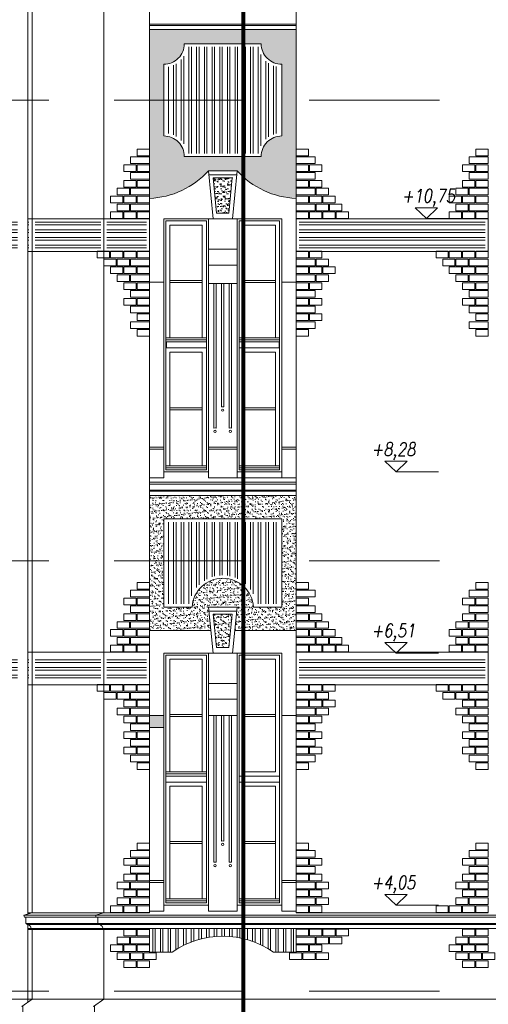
# Model space of a CAD drawing. Header units: millimetres. Extents: x 402 to 79005, y -7782 to 89952.
# Tile 345 of 423: x 41428 to 41885, y 29933 to 30895. Entities that reach past the tile are written whole.
import ezdxf

# ---------------------------------------------------------------- set-up
doc = ezdxf.new("R2010")
doc.units = ezdxf.units.MM
doc.header["$LTSCALE"] = 10
doc.linetypes.add('ACAD_ISO10W100', pattern=[18.5, 12, -3, 0.5, -3])
doc.linetypes.add('DASHED', pattern=[19.05, 12.7, -6.35])
doc.layers.get('0').update_dxf_attribs({"lineweight": 0})
for name, color, linetype, lineweight in [('0_A_GRANICA OPRACOWANIA', 1, 'Continuous', 0), ('kreski', 8, 'Continuous', 5), ('okna', 7, 'Continuous', 5), ('ubytki', 8, 'Continuous', 5), ('wzmiary', 1, 'ACAD_ISO10W100', 50)]:
    doc.layers.add(name, color=color, linetype=linetype, lineweight=lineweight)
doc.styles.add('ROMANS1', font='simplex.shx', dxfattribs={"width": 0.8, "oblique": 10})
pattern_1 = [(37.5, (67028.83, 22449.609), (-0.16000313, 4.8941324), [0, -3.8608, 0, -4.318, 0, -4.1275]), (7.5, (67028.83, 22449.609), (4.4952328, 7.168251), [0, -2.0828, 0, -3.4798, 0, -1.3335]), (327.5, (67025.7057, 22449.609), (7.9099237, 0.01437185), [0, -1.27, 0, -4.572, 0, -5.969]), (317.5, (67025.706, 22449.609), (7.6355645, 2.2292932), [0, -0.635, 0, -2.9972, 0, -3.429])]
pattern_2 = [(90, (40617.8744, 31769.518), (-7.5, 1e-15), []), (90, (40620.3744, 31772.018), (-7.5, 1e-15), [])]
pattern_3 = [(0, (40617.8744, 31769.518), (2e-15, 7.5), []), (0, (40620.3744, 31767.018), (2e-15, 7.5), [])]

# ---------------------------------------------------------------- blocks, each defined once
blk = doc.blocks.new('podstawka2')
h = blk.add_hatch()
h.set_pattern_fill('ANSI32,_O', color=8, scale=20, angle=45)
h.set_pattern_definition([(90, (0, 0), (-7.5, 1e-15), []), (90, (2.5, 2.5), (-7.5, 1e-15), [])])
h.paths.add_polyline_path([(143, -15.5), (0, -15.5), (0, -38.5), (22, -38.5, -0.313912), (121, -38.5), (143, -38.5)])
blk.add_lwpolyline([(0, -15.5), (0, -38.5), (22, -38.5, -0.313912), (121, -38.5), (143, -38.5), (143, -15.5)], format="xyb")
blk = doc.blocks.new('zw$5EF')
at = {"linetype": 'DASHED'}
for points in [[(712.23, 1119), (-1766.19, 1119)], [(712.23, 669), (-1766.19, 669)], [(712.23, 249), (-1766.19, 249)]]:
    blk.add_lwpolyline(points, dxfattribs=at)

msp = doc.modelspace()

# ---------------------------------------------------------------- hatches: boundary and pattern name
h = msp.add_hatch()
h.set_pattern_fill('AR-SAND,_O', color=8, scale=0.1)
h.set_pattern_definition(pattern_1)
h.paths.add_polyline_path([(41554.35, 30720.21, 0.201183), (41611.84, 30747.21), (41639.86, 30747.21, 0.201183), (41697.35, 30720.21), (41697.35, 30885.21), (41554.35, 30885.21), (41554.35, 30720.21)])
h.paths.add_polyline_path([(41568.35, 30851.21), (41568.35, 30781.21, -0.414214), (41588.35, 30761.21), (41663.35, 30761.21, -0.414214), (41683.35, 30781.21), (41683.35, 30851.21, -0.414214), (41663.35, 30871.21), (41588.35, 30871.21, -0.414214)], flags=16)
h = msp.add_hatch()
h.set_pattern_fill('ANSI32', color=8, scale=20, angle=45, style=0)
h.set_pattern_definition(pattern_2)
h.paths.add_polyline_path([(41680.35, 30784.02), (41680.35, 30848.41, -0.339506), (41660.54, 30868.21), (41591.15, 30868.21, -0.339506), (41571.35, 30848.41), (41571.35, 30784.02, -0.339506), (41591.15, 30764.21), (41660.54, 30764.21, -0.339506)])
h = msp.add_hatch()
h.set_pattern_fill('AR-SAND', color=8, scale=0.1, style=0)
h.set_pattern_definition(pattern_1)
h.paths.add_polyline_path([(41619.84, 30705.71), (41631.86, 30705.71), (41635.17, 30740.21), (41616.53, 30740.21)])
h = msp.add_hatch()
h.set_pattern_fill('ANSI32,_O', color=8, scale=20, angle=315)
h.set_pattern_definition(pattern_3)
h.paths.add_polyline_path([(41435.73, 30697.21), (41435.73, 30671.31), (41436.84, 30671.31), (41436.84, 30697.21)])
h.paths.add_polyline_path([(41425.73, 30671.31), (41425.73, 30697.21), (41369.34, 30697.21), (41369.34, 30671.31)])
h = msp.add_hatch()
h.set_pattern_fill('ANSI32,_O', color=8, scale=20, angle=315)
h.set_pattern_definition(pattern_3)
h.paths.add_polyline_path([(41506.85, 30697.21), (41442.84, 30697.21), (41442.84, 30671.31), (41506.85, 30671.31)])
h.paths.add_polyline_path([(41551.35, 30697.21), (41512.85, 30697.21), (41512.85, 30671.31), (41551.35, 30671.31)])
h = msp.add_hatch()
h.set_pattern_fill('ANSI32,_O', color=8, scale=20, angle=315)
h.set_pattern_definition(pattern_3)
h.paths.add_polyline_path([(41881.85, 30697.21), (41700.35, 30697.21), (41700.35, 30671.31), (41881.85, 30671.31)])
h = msp.add_hatch()
h.set_pattern_fill('AR-SAND,_O', color=8, scale=0.1)
h.set_pattern_definition(pattern_1)
h.paths.add_polyline_path([(41554.35, 30430.21), (41554.35, 30298.21), (41614.14, 30298.21), (41611.84, 30321.21), (41639.86, 30321.21), (41637.55, 30298.21), (41697.35, 30298.21), (41697.35, 30430.21)])
h.paths.add_polyline_path([(41683.35, 30407.21), (41683.35, 30321.21), (41655.85, 30321.21, 0.934923), (41595.85, 30321.21), (41568.35, 30321.21), (41568.35, 30407.21)], flags=16)
h = msp.add_hatch()
h.set_pattern_fill('ANSI32', color=8, scale=20, angle=45, style=0)
h.set_pattern_definition(pattern_2)
h.paths.add_polyline_path([(41658.53, 30324.21), (41680.35, 30324.21), (41680.35, 30404.21), (41571.35, 30404.21), (41571.35, 30324.21), (41593.16, 30324.21, -0.858131)])
h = msp.add_hatch()
h.set_pattern_fill('AR-SAND', color=8, scale=0.1, style=0)
h.set_pattern_definition(pattern_1)
h.paths.add_polyline_path([(41619.84, 30281.71), (41631.86, 30281.71), (41635.17, 30314.21), (41616.53, 30314.21)])
h = msp.add_hatch()
h.set_pattern_fill('ANSI32,_O', color=8, scale=20, angle=315)
h.set_pattern_definition(pattern_3)
h.paths.add_polyline_path([(41435.73, 30274.03), (41435.73, 30248.13), (41436.84, 30248.13), (41436.84, 30274.03)])
h.paths.add_polyline_path([(41425.73, 30248.13), (41425.73, 30274.03), (41369.34, 30274.03), (41369.34, 30248.13)])
h = msp.add_hatch()
h.set_pattern_fill('ANSI32,_O', color=8, scale=20, angle=315)
h.set_pattern_definition(pattern_3)
h.paths.add_polyline_path([(41506.85, 30274.03), (41442.84, 30274.03), (41442.84, 30248.13), (41506.85, 30248.13)])
h.paths.add_polyline_path([(41551.35, 30274.03), (41512.85, 30274.03), (41512.85, 30248.13), (41551.35, 30248.13)])
h = msp.add_hatch()
h.set_pattern_fill('ANSI32,_O', color=8, scale=20, angle=315)
h.set_pattern_definition(pattern_3)
h.paths.add_polyline_path([(41881.85, 30274.03), (41700.35, 30274.03), (41700.35, 30248.13), (41881.85, 30248.13)])
at = {"layer": 'ubytki'}
msp.add_hatch(color=8, dxfattribs=at).paths.add_polyline_path([(41568.35, 30215.21), (41554.35, 30215.21), (41554.35, 30203.68), (41568.35, 30203.68)])

# ---------------------------------------------------------------- linework, layer by layer
for p, q in [((41554.35, 30022.71), (41554.35, 31152.34)), ((41697.35, 30022.71), (41697.35, 31152.34)), ((41616.35, 30700.21), (41611.84, 30747.21)), ((41639.86, 30747.21), (41611.84, 30747.21)), ((41635.35, 30700.21), (41639.86, 30747.21)), ((41568.35, 30447.21), (41568.35, 30700.21)), ((41568.35, 30700.21), (41611.85, 30700.21)), ((41611.85, 30447.21), (41611.85, 30700.21)), ((41611.85, 30700.21), (41616.35, 30700.21)), ((41616.35, 30700.21), (41635.35, 30700.21)), ((41639.85, 30700.21), (41635.35, 30700.21)), ((41639.85, 30447.21), (41639.85, 30700.21)), ((41683.35, 30700.21), (41639.85, 30700.21)), ((41683.35, 30447.21), (41683.35, 30700.21)), ((41568.35, 30477.21), (41554.35, 30477.21)), ((41568.35, 30475.21), (41554.35, 30475.21)), ((41639.85, 30477.21), (41611.85, 30477.21)), ((41639.85, 30475.21), (41611.85, 30475.21)), ((41697.35, 30477.21), (41683.35, 30477.21)), ((41697.35, 30475.21), (41683.35, 30475.21)), ((41611.85, 30453.21), (41568.35, 30453.21)), ((41639.85, 30453.21), (41683.35, 30453.21)), ((41568.35, 30447.21), (41554.35, 30447.21)), ((41554.4, 30443.21), (41697.35, 30443.21)), ((41697.35, 30447.21), (41611.85, 30447.21)), ((41554.35, 30430.21), (41697.35, 30430.21)), ((41616.35, 30276.21), (41611.84, 30321.21)), ((41639.86, 30321.21), (41611.84, 30321.21)), ((41635.35, 30276.21), (41639.86, 30321.21)), ((41614.14, 30298.21), (41554.35, 30298.21)), ((41697.35, 30298.21), (41637.55, 30298.21)), ((41611.85, 30276.21), (41568.35, 30276.21)), ((41568.35, 30276.21), (41568.35, 30024.21)), ((41611.85, 30276.21), (41611.85, 30024.21)), ((41616.35, 30276.21), (41635.35, 30276.21)), ((41639.85, 30276.21), (41639.85, 30024.21)), ((41683.35, 30276.21), (41639.85, 30276.21)), ((41683.35, 30276.21), (41683.35, 30024.21)), ((41568.35, 30215.21), (41554.35, 30215.21)), ((41639.85, 30215.21), (41611.85, 30215.21)), ((41683.35, 30215.21), (41697.35, 30215.21)), ((41568.35, 30054.21), (41554.35, 30054.21)), ((41568.35, 30052.21), (41554.35, 30052.21)), ((41697.35, 30054.21), (41683.35, 30054.21)), ((41697.35, 30052.21), (41683.35, 30052.21)), ((41611.85, 30030.21), (41568.35, 30030.21)), ((41683.35, 30030.21), (41639.85, 30030.21)), ((42123.16, 30020.21), (41431.84, 30020.21)), ((42123.16, 30018.21), (41432.34, 30018.21)), ((41568.35, 30024.21), (41554.35, 30024.21)), ((41639.85, 30024.21), (41611.85, 30024.21)), ((41697.35, 30024.21), (41683.35, 30024.21)), ((41884.85, 30022.71), (41697.35, 30022.71)), ((41433.84, 30012.21), (42123.16, 30012.21)), ((41434.84, 30011.21), (42123.16, 30011.21)), ((41435.73, 30007.21), (42123.16, 30007.21)), ((41435.73, 30006.21), (41554.35, 30006.21)), ((40852.96, 29938.21), (42123.16, 29938.21))]:
    msp.add_line(p, q)
at = {"color": 8}
for p, q in [((41554.35, 30890.21), (41697.35, 30890.21)), ((41554.35, 30889.21), (41697.35, 30889.21)), ((41554.35, 30885.21), (41697.35, 30885.21)), ((41612.22, 30743.21), (41639.47, 30743.21)), ((41619.84, 30705.71), (41616.53, 30740.21)), ((41616.53, 30740.21), (41635.17, 30740.21)), ((41631.86, 30705.71), (41635.17, 30740.21)), ((41619.84, 30705.71), (41631.86, 30705.71)), ((41639.85, 30670.57), (41611.85, 30670.57)), ((41639.85, 30655.17), (41611.85, 30655.17)), ((41611.85, 30637.12), (41639.85, 30637.12)), ((41554.37, 30441.21), (41697.37, 30441.21)), ((41554.35, 30435.21), (41697.35, 30435.21)), ((41554.35, 30434.21), (41697.35, 30434.21)), ((41612.22, 30317.21), (41639.47, 30317.21)), ((41619.84, 30281.71), (41616.53, 30314.21)), ((41616.53, 30314.21), (41635.17, 30314.21)), ((41631.86, 30281.71), (41635.17, 30314.21)), ((41619.84, 30281.71), (41631.86, 30281.71)), ((41611.85, 30276.21), (41616.35, 30276.21)), ((41635.35, 30276.21), (41639.85, 30276.21)), ((41639.85, 30246.57), (41611.85, 30246.57)), ((41639.85, 30231.17), (41611.85, 30231.17)), ((41639.85, 30215.21), (41611.85, 30215.21)), ((41611.85, 30215.21), (41639.85, 30215.21))]:
    msp.add_line(p, q, dxfattribs=at)
at = {"color": 7}
for p, q in [((41824.45, 30700.55), (41865.85, 30700.55)), ((41794.86, 30453.21), (41836.26, 30453.21)), ((41794.86, 30276.21), (41836.26, 30276.21)), ((41794.86, 30030.21), (41836.26, 30030.21))]:
    msp.add_line(p, q, dxfattribs=at)
for points in [[(41435.73, 30021.43), (41435.73, 31278.47), (41388.17, 31321.26), (41388.17, 31330.51)], [(41435.73, 29935.33), (41435.73, 30011.11)]]:
    msp.add_lwpolyline(points)
for points in [[(41439.84, 29938.21), (41439.84, 30007.21), (41438.84, 30007.21, 0.414214), (41434.84, 30011.21), (41434.84, 30012.21), (41433.84, 30012.21), (41433.84, 30018.21), (41432.34, 30018.21), (41431.84, 30020.21), (41439.84, 30022.71), (41439.84, 31236.19)], [(41439.84, 29907.21), (41439.84, 29908.71), (41438.34, 29908.71, 0.414214), (41432.34, 29914.71), (41432.34, 29916.21), (41430.84, 29916.21), (41430.84, 29931.21), (41429.84, 29931.21), (41439.84, 29938.21)]]:
    msp.add_lwpolyline(points, format="xyb", dxfattribs=at)
for points in [[(41509.85, 29938.21), (41509.85, 30007.21), (41508.85, 30007.21, 0.414214), (41504.85, 30011.21), (41504.85, 30012.21), (41503.85, 30012.21), (41503.85, 30018.21), (41502.35, 30018.21), (41501.85, 30020.21), (41509.85, 30022.71), (41509.85, 31236.19)], [(41509.85, 29907.21), (41509.85, 29908.71), (41508.35, 29908.71, 0.414214), (41502.35, 29914.71), (41502.35, 29916.21), (41500.85, 29916.21), (41500.85, 29931.21), (41499.85, 29931.21), (41509.85, 29938.21)]]:
    msp.add_lwpolyline(points, format="xyb")
for points in [[(41588.35, 30761.21), (41663.35, 30761.21, -0.414214), (41683.35, 30781.21), (41683.35, 30851.21, -0.414214), (41663.35, 30871.21), (41588.35, 30871.21, -0.414214), (41568.35, 30851.21), (41568.35, 30781.21, -0.414214)], [(41595.85, 30321.21, -0.934923), (41655.85, 30321.21), (41683.35, 30321.21), (41683.35, 30407.21), (41568.35, 30407.21), (41568.35, 30321.21)]]:
    msp.add_lwpolyline(points, format="xyb", close=True)
at = {"color": 8}
for points in [[(41570.35, 30698.21), (41609.85, 30698.21), (41609.85, 30455.21), (41570.35, 30455.21)], [(41574.35, 30584.21), (41605.85, 30584.21), (41605.85, 30694.21), (41574.35, 30694.21)], [(41681.35, 30698.21), (41641.85, 30698.21), (41641.85, 30455.21), (41681.35, 30455.21)], [(41677.35, 30584.21), (41645.85, 30584.21), (41645.85, 30694.21), (41677.35, 30694.21)], [(41574.35, 30638.21), (41605.85, 30638.21), (41605.85, 30640.21), (41574.35, 30640.21)], [(41677.35, 30638.21), (41645.85, 30638.21), (41645.85, 30640.21), (41677.35, 30640.21)], [(41609.85, 30582.21), (41609.85, 30584.21), (41570.35, 30584.21), (41570.35, 30582.21)], [(41609.85, 30574.21), (41570.85, 30574.21), (41570.85, 30580.21), (41609.85, 30580.21)], [(41641.85, 30582.21), (41641.85, 30584.21), (41681.35, 30584.21), (41681.35, 30582.21)], [(41641.85, 30574.21), (41680.85, 30574.21), (41680.85, 30580.21), (41641.85, 30580.21)], [(41574.35, 30459.21), (41605.85, 30459.21), (41605.85, 30570.21), (41574.35, 30570.21)], [(41677.35, 30459.21), (41645.85, 30459.21), (41645.85, 30570.21), (41677.35, 30570.21)], [(41574.35, 30513.71), (41605.85, 30513.71), (41605.85, 30515.71), (41574.35, 30515.71)], [(41677.35, 30513.71), (41645.85, 30513.71), (41645.85, 30515.71), (41677.35, 30515.71)], [(41609.85, 30457.21), (41609.85, 30459.21), (41570.35, 30459.21), (41570.35, 30457.21)], [(41641.85, 30457.21), (41641.85, 30459.21), (41681.35, 30459.21), (41681.35, 30457.21)], [(41570.35, 30274.21), (41609.85, 30274.21), (41609.85, 30032.21), (41570.35, 30032.21)], [(41605.85, 30160.21), (41574.35, 30160.21), (41574.35, 30270.21), (41605.85, 30270.21)], [(41681.35, 30274.21), (41641.85, 30274.21), (41641.85, 30032.21), (41681.35, 30032.21)], [(41677.35, 30160.21), (41645.85, 30160.21), (41645.85, 30270.21), (41677.35, 30270.21)], [(41574.35, 30214.21), (41605.85, 30214.21), (41605.85, 30216.21), (41574.35, 30216.21)], [(41645.85, 30214.21), (41677.35, 30214.21), (41677.35, 30216.21), (41645.85, 30216.21)], [(41570.35, 30158.21), (41570.35, 30160.21), (41609.85, 30160.21), (41609.85, 30158.21)], [(41570.35, 30150.21), (41609.85, 30150.21), (41609.85, 30156.21), (41570.35, 30156.21)], [(41681.35, 30150.21), (41641.85, 30150.21), (41641.85, 30156.21), (41681.35, 30156.21)], [(41605.85, 30036.21), (41574.35, 30036.21), (41574.35, 30146.21), (41605.85, 30146.21)], [(41645.85, 30036.21), (41677.35, 30036.21), (41677.35, 30146.21), (41645.85, 30146.21)], [(41574.35, 30090.21), (41605.85, 30090.21), (41605.85, 30092.21), (41574.35, 30092.21)], [(41677.35, 30090.21), (41645.85, 30090.21), (41645.85, 30092.21), (41677.35, 30092.21)], [(41570.35, 30034.21), (41570.35, 30036.21), (41609.85, 30036.21), (41609.85, 30034.21)], [(41681.35, 30034.21), (41681.35, 30036.21), (41641.85, 30036.21), (41641.85, 30034.21)]]:
    msp.add_lwpolyline(points, close=True, dxfattribs=at)
for points in [[(41619.47, 30495.91), (41619.47, 30637.12), (41617.22, 30637.12), (41617.22, 30495.91, -0.171573), (41619.47, 30495.91, 0)], [(41626.97, 30516.61), (41626.97, 30637.12), (41624.72, 30637.12), (41624.72, 30516.61, -0.171573), (41626.97, 30516.61, 0)], [(41634.47, 30495.91), (41634.47, 30637.12), (41632.22, 30637.12), (41632.22, 30495.91, -0.171573), (41634.47, 30495.91, 0)], [(41619.47, 30071.91), (41619.47, 30215.21), (41617.22, 30215.21), (41617.22, 30071.91, -0.171573), (41619.47, 30071.91, 0)], [(41626.97, 30092.61), (41626.97, 30215.21), (41624.72, 30215.21), (41624.72, 30092.61, -0.171573), (41626.97, 30092.61, 0)], [(41634.47, 30071.91), (41634.47, 30215.21), (41632.22, 30215.21), (41632.22, 30071.91, -0.171573), (41634.47, 30071.91, 0)]]:
    msp.add_lwpolyline(points, format="xyb", dxfattribs=at)
for centre in [(41625.85, 30513.43), (41618.35, 30492.72), (41618.35, 30492.72), (41633.35, 30492.72), (41633.35, 30492.72), (41625.85, 30089.43), (41618.35, 30068.72), (41618.35, 30068.72), (41633.35, 30068.72), (41633.35, 30068.72)]:
    msp.add_circle(centre, 1.12, dxfattribs=at)
for centre, start, end in [((41550.9, 30802.26), 272.40657, 317.90702), ((41700.8, 30802.26), 222.09298, 267.59343)]:
    msp.add_arc(centre, 82.12, start, end)
at = {"layer": '0_A_GRANICA OPRACOWANIA', "color": 1, "linetype": 'DASHED', "const_width": 4}
msp.add_lwpolyline([(40627.72, 29484.42), (41645.85, 29484.42), (41645.85, 31373.03), (40627.72, 31373.03)], close=True, dxfattribs=at)
at = {"layer": 'kreski'}
for points in [[(41554.35, 30761.73), (41542.35, 30761.73), (41542.35, 30768.23), (41554.35, 30768.23)], [(41697.35, 30761.73), (41709.35, 30761.73), (41709.35, 30768.23), (41697.35, 30768.23)], [(41884.85, 30761.73), (41872.85, 30761.73), (41872.85, 30768.23), (41884.85, 30768.23)], [(41554.35, 30754.31), (41535.85, 30754.31), (41535.85, 30760.81), (41554.35, 30760.81)], [(41697.35, 30754.31), (41715.85, 30754.31), (41715.85, 30760.81), (41697.35, 30760.81)], [(41884.85, 30754.31), (41866.35, 30754.31), (41866.35, 30760.81), (41884.85, 30760.81)], [(41541.35, 30746.63), (41529.35, 30746.63), (41529.35, 30753.13), (41541.35, 30753.13)], [(41554.35, 30746.63), (41542.35, 30746.63), (41542.35, 30753.13), (41554.35, 30753.13)], [(41697.35, 30746.63), (41709.35, 30746.63), (41709.35, 30753.13), (41697.35, 30753.13)], [(41710.35, 30746.63), (41722.35, 30746.63), (41722.35, 30753.13), (41710.35, 30753.13)], [(41871.85, 30746.63), (41859.85, 30746.63), (41859.85, 30753.13), (41871.85, 30753.13)], [(41884.85, 30746.63), (41872.85, 30746.63), (41872.85, 30753.13), (41884.85, 30753.13)], [(41554.35, 30738.95), (41535.85, 30738.95), (41535.85, 30745.45), (41554.35, 30745.45)], [(41697.35, 30738.95), (41715.85, 30738.95), (41715.85, 30745.45), (41697.35, 30745.45)], [(41884.85, 30738.95), (41866.35, 30738.95), (41866.35, 30745.45), (41884.85, 30745.45)], [(41534.85, 30723.59), (41522.85, 30723.59), (41522.85, 30730.09), (41534.85, 30730.09)], [(41541.35, 30731.27), (41529.35, 30731.27), (41529.35, 30737.77), (41541.35, 30737.77)], [(41554.35, 30723.59), (41535.85, 30723.59), (41535.85, 30730.09), (41554.35, 30730.09)], [(41554.35, 30731.27), (41542.35, 30731.27), (41542.35, 30737.77), (41554.35, 30737.77)], [(41697.35, 30731.27), (41709.35, 30731.27), (41709.35, 30737.77), (41697.35, 30737.77)], [(41697.35, 30723.59), (41715.85, 30723.59), (41715.85, 30730.09), (41697.35, 30730.09)], [(41710.35, 30731.27), (41722.35, 30731.27), (41722.35, 30737.77), (41710.35, 30737.77)], [(41716.85, 30723.59), (41728.85, 30723.59), (41728.85, 30730.09), (41716.85, 30730.09)], [(41865.35, 30723.59), (41853.35, 30723.59), (41853.35, 30730.09), (41865.35, 30730.09)], [(41871.85, 30731.27), (41859.85, 30731.27), (41859.85, 30737.77), (41871.85, 30737.77)], [(41884.85, 30723.59), (41866.35, 30723.59), (41866.35, 30730.09), (41884.85, 30730.09)], [(41884.85, 30731.27), (41872.85, 30731.27), (41872.85, 30737.77), (41884.85, 30737.77)], [(41528.35, 30715.91), (41516.35, 30715.91), (41516.35, 30722.41), (41528.35, 30722.41)], [(41541.35, 30715.91), (41529.35, 30715.91), (41529.35, 30722.41), (41541.35, 30722.41)], [(41554.35, 30715.91), (41542.35, 30715.91), (41542.35, 30722.41), (41554.35, 30722.41)], [(41697.35, 30715.91), (41709.35, 30715.91), (41709.35, 30722.41), (41697.35, 30722.41)], [(41710.35, 30715.91), (41722.35, 30715.91), (41722.35, 30722.41), (41710.35, 30722.41)], [(41723.35, 30715.91), (41735.35, 30715.91), (41735.35, 30722.41), (41723.35, 30722.41)], [(41858.85, 30715.91), (41846.85, 30715.91), (41846.85, 30722.41), (41858.85, 30722.41)], [(41871.85, 30715.91), (41859.85, 30715.91), (41859.85, 30722.41), (41871.85, 30722.41)], [(41884.85, 30715.91), (41872.85, 30715.91), (41872.85, 30722.41), (41884.85, 30722.41)], [(41534.85, 30708.23), (41522.85, 30708.23), (41522.85, 30714.73), (41534.85, 30714.73)], [(41554.35, 30708.23), (41535.85, 30708.23), (41535.85, 30714.73), (41554.35, 30714.73)], [(41697.35, 30708.23), (41715.85, 30708.23), (41715.85, 30714.73), (41697.35, 30714.73)], [(41716.85, 30708.23), (41728.85, 30708.23), (41728.85, 30714.73), (41716.85, 30714.73)], [(41729.85, 30708.23), (41741.85, 30708.23), (41741.85, 30714.73), (41729.85, 30714.73)], [(41865.35, 30708.23), (41853.35, 30708.23), (41853.35, 30714.73), (41865.35, 30714.73)], [(41884.85, 30708.23), (41866.35, 30708.23), (41866.35, 30714.73), (41884.85, 30714.73)], [(41439.84, 30668.31), (41509.85, 30668.31), (41509.85, 30700.21), (41439.84, 30700.21)], [(41509.85, 30668.31), (41554.35, 30668.31), (41554.35, 30700.21), (41509.85, 30700.21)], [(41528.35, 30700.55), (41516.35, 30700.55), (41516.35, 30707.05), (41528.35, 30707.05)], [(41541.35, 30700.55), (41529.35, 30700.55), (41529.35, 30707.05), (41541.35, 30707.05)], [(41554.35, 30700.55), (41542.35, 30700.55), (41542.35, 30707.05), (41554.35, 30707.05)], [(41697.35, 30700.55), (41709.35, 30700.55), (41709.35, 30707.05), (41697.35, 30707.05)], [(41697.35, 30668.31), (41884.85, 30668.31), (41884.85, 30700.21), (41697.35, 30700.21)], [(41710.35, 30700.55), (41722.35, 30700.55), (41722.35, 30707.05), (41710.35, 30707.05)], [(41723.35, 30700.55), (41735.35, 30700.55), (41735.35, 30707.05), (41723.35, 30707.05)], [(41736.35, 30700.55), (41748.35, 30700.55), (41748.35, 30707.05), (41736.35, 30707.05)], [(41858.85, 30700.55), (41846.85, 30700.55), (41846.85, 30707.05), (41858.85, 30707.05)], [(41871.85, 30700.55), (41859.85, 30700.55), (41859.85, 30707.05), (41871.85, 30707.05)], [(41884.85, 30700.55), (41872.85, 30700.55), (41872.85, 30707.05), (41884.85, 30707.05)], [(41515.35, 30668.65), (41503.35, 30668.65), (41503.35, 30662.15), (41515.35, 30662.15)], [(41528.35, 30668.65), (41516.35, 30668.65), (41516.35, 30662.15), (41528.35, 30662.15)], [(41541.35, 30668.65), (41529.35, 30668.65), (41529.35, 30662.15), (41541.35, 30662.15)], [(41554.35, 30668.65), (41542.35, 30668.65), (41542.35, 30662.15), (41554.35, 30662.15)], [(41697.35, 30668.65), (41709.35, 30668.65), (41709.35, 30662.15), (41697.35, 30662.15)], [(41710.35, 30668.65), (41722.35, 30668.65), (41722.35, 30662.15), (41710.35, 30662.15)], [(41845.85, 30668.65), (41833.85, 30668.65), (41833.85, 30662.15), (41845.85, 30662.15)], [(41858.85, 30668.65), (41846.85, 30668.65), (41846.85, 30662.15), (41858.85, 30662.15)], [(41871.85, 30668.65), (41859.85, 30668.65), (41859.85, 30662.15), (41871.85, 30662.15)], [(41884.85, 30668.65), (41872.85, 30668.65), (41872.85, 30662.15), (41884.85, 30662.15)], [(41521.85, 30660.97), (41509.85, 30660.97), (41509.85, 30654.47), (41521.85, 30654.47)], [(41528.35, 30653.29), (41516.35, 30653.29), (41516.35, 30646.79), (41528.35, 30646.79)], [(41534.85, 30660.97), (41522.85, 30660.97), (41522.85, 30654.47), (41534.85, 30654.47)], [(41541.35, 30653.29), (41529.35, 30653.29), (41529.35, 30646.79), (41541.35, 30646.79)], [(41554.35, 30660.97), (41535.85, 30660.97), (41535.85, 30654.47), (41554.35, 30654.47)], [(41554.35, 30653.29), (41542.35, 30653.29), (41542.35, 30646.79), (41554.35, 30646.79)], [(41697.35, 30660.97), (41715.85, 30660.97), (41715.85, 30654.47), (41697.35, 30654.47)], [(41697.35, 30653.29), (41709.35, 30653.29), (41709.35, 30646.79), (41697.35, 30646.79)], [(41710.35, 30653.29), (41722.35, 30653.29), (41722.35, 30646.79), (41710.35, 30646.79)], [(41716.85, 30660.97), (41728.85, 30660.97), (41728.85, 30654.47), (41716.85, 30654.47)], [(41723.35, 30653.29), (41735.35, 30653.29), (41735.35, 30646.79), (41723.35, 30646.79)], [(41852.35, 30660.97), (41840.35, 30660.97), (41840.35, 30654.47), (41852.35, 30654.47)], [(41858.85, 30653.29), (41846.85, 30653.29), (41846.85, 30646.79), (41858.85, 30646.79)], [(41865.35, 30660.97), (41853.35, 30660.97), (41853.35, 30654.47), (41865.35, 30654.47)], [(41871.85, 30653.29), (41859.85, 30653.29), (41859.85, 30646.79), (41871.85, 30646.79)], [(41884.85, 30660.97), (41866.35, 30660.97), (41866.35, 30654.47), (41884.85, 30654.47)], [(41884.85, 30653.29), (41872.85, 30653.29), (41872.85, 30646.79), (41884.85, 30646.79)], [(41534.85, 30645.61), (41522.85, 30645.61), (41522.85, 30639.11), (41534.85, 30639.11)], [(41554.35, 30645.61), (41535.85, 30645.61), (41535.85, 30639.11), (41554.35, 30639.11)], [(41697.35, 30645.61), (41715.85, 30645.61), (41715.85, 30639.11), (41697.35, 30639.11)], [(41716.85, 30645.61), (41728.85, 30645.61), (41728.85, 30639.11), (41716.85, 30639.11)], [(41865.35, 30645.61), (41853.35, 30645.61), (41853.35, 30639.11), (41865.35, 30639.11)], [(41884.85, 30645.61), (41866.35, 30645.61), (41866.35, 30639.11), (41884.85, 30639.11)], [(41541.35, 30637.93), (41529.35, 30637.93), (41529.35, 30631.43), (41541.35, 30631.43)], [(41554.35, 30637.93), (41542.35, 30637.93), (41542.35, 30631.43), (41554.35, 30631.43)], [(41697.35, 30637.93), (41709.35, 30637.93), (41709.35, 30631.43), (41697.35, 30631.43)], [(41710.35, 30637.93), (41722.35, 30637.93), (41722.35, 30631.43), (41710.35, 30631.43)], [(41871.85, 30637.93), (41859.85, 30637.93), (41859.85, 30631.43), (41871.85, 30631.43)], [(41884.85, 30637.93), (41872.85, 30637.93), (41872.85, 30631.43), (41884.85, 30631.43)], [(41554.35, 30630.25), (41535.85, 30630.25), (41535.85, 30623.75), (41554.35, 30623.75)], [(41697.35, 30630.25), (41715.85, 30630.25), (41715.85, 30623.75), (41697.35, 30623.75)], [(41884.85, 30630.25), (41866.35, 30630.25), (41866.35, 30623.75), (41884.85, 30623.75)], [(41541.35, 30622.57), (41529.35, 30622.57), (41529.35, 30616.07), (41541.35, 30616.07)], [(41554.35, 30614.89), (41535.85, 30614.89), (41535.85, 30608.39), (41554.35, 30608.39)], [(41554.35, 30622.57), (41542.35, 30622.57), (41542.35, 30616.07), (41554.35, 30616.07)], [(41697.35, 30622.57), (41709.35, 30622.57), (41709.35, 30616.07), (41697.35, 30616.07)], [(41697.35, 30614.89), (41715.85, 30614.89), (41715.85, 30608.39), (41697.35, 30608.39)], [(41710.35, 30622.57), (41722.35, 30622.57), (41722.35, 30616.07), (41710.35, 30616.07)], [(41871.85, 30622.57), (41859.85, 30622.57), (41859.85, 30616.07), (41871.85, 30616.07)], [(41884.85, 30614.89), (41866.35, 30614.89), (41866.35, 30608.39), (41884.85, 30608.39)], [(41884.85, 30622.57), (41872.85, 30622.57), (41872.85, 30616.07), (41884.85, 30616.07)], [(41554.35, 30607.48), (41542.35, 30607.48), (41542.35, 30600.98), (41554.35, 30600.98)], [(41697.35, 30607.48), (41709.35, 30607.48), (41709.35, 30600.98), (41697.35, 30600.98)], [(41710.35, 30607.48), (41722.35, 30607.48), (41722.35, 30600.98), (41710.35, 30600.98)], [(41884.85, 30607.48), (41872.85, 30607.48), (41872.85, 30600.98), (41884.85, 30600.98)], [(41554.35, 30599.8), (41535.85, 30599.8), (41535.85, 30593.3), (41554.35, 30593.3)], [(41697.35, 30599.8), (41715.85, 30599.8), (41715.85, 30593.3), (41697.35, 30593.3)], [(41884.85, 30599.8), (41866.35, 30599.8), (41866.35, 30593.3), (41884.85, 30593.3)], [(41554.35, 30592.12), (41542.35, 30592.12), (41542.35, 30585.62), (41554.35, 30585.62)], [(41697.35, 30592.12), (41709.35, 30592.12), (41709.35, 30585.62), (41697.35, 30585.62)], [(41884.85, 30592.12), (41872.85, 30592.12), (41872.85, 30585.62), (41884.85, 30585.62)], [(41554.35, 30338.55), (41542.35, 30338.55), (41542.35, 30345.05), (41554.35, 30345.05)], [(41697.35, 30338.55), (41709.35, 30338.55), (41709.35, 30345.05), (41697.35, 30345.05)], [(41884.85, 30338.55), (41872.85, 30338.55), (41872.85, 30345.05), (41884.85, 30345.05)], [(41554.35, 30331.13), (41535.85, 30331.13), (41535.85, 30337.63), (41554.35, 30337.63)], [(41697.35, 30331.13), (41715.85, 30331.13), (41715.85, 30337.63), (41697.35, 30337.63)], [(41884.85, 30331.13), (41866.35, 30331.13), (41866.35, 30337.63), (41884.85, 30337.63)], [(41541.35, 30323.45), (41529.35, 30323.45), (41529.35, 30329.95), (41541.35, 30329.95)], [(41554.35, 30323.45), (41542.35, 30323.45), (41542.35, 30329.95), (41554.35, 30329.95)], [(41697.35, 30323.45), (41709.35, 30323.45), (41709.35, 30329.95), (41697.35, 30329.95)], [(41871.85, 30323.45), (41859.85, 30323.45), (41859.85, 30329.95), (41871.85, 30329.95)], [(41884.85, 30323.45), (41872.85, 30323.45), (41872.85, 30329.95), (41884.85, 30329.95)], [(41554.35, 30315.77), (41535.85, 30315.77), (41535.85, 30322.27), (41554.35, 30322.27)], [(41697.35, 30315.77), (41715.85, 30315.77), (41715.85, 30322.27), (41697.35, 30322.27)], [(41884.85, 30315.77), (41866.35, 30315.77), (41866.35, 30322.27), (41884.85, 30322.27)], [(41534.85, 30300.41), (41522.85, 30300.41), (41522.85, 30306.91), (41534.85, 30306.91)], [(41541.35, 30308.09), (41529.35, 30308.09), (41529.35, 30314.59), (41541.35, 30314.59)], [(41554.35, 30300.41), (41535.85, 30300.41), (41535.85, 30306.91), (41554.35, 30306.91)], [(41554.35, 30308.09), (41542.35, 30308.09), (41542.35, 30314.59), (41554.35, 30314.59)], [(41697.35, 30308.09), (41709.35, 30308.09), (41709.35, 30314.59), (41697.35, 30314.59)], [(41697.35, 30300.41), (41715.85, 30300.41), (41715.85, 30306.91), (41697.35, 30306.91)], [(41710.35, 30308.09), (41722.35, 30308.09), (41722.35, 30314.59), (41710.35, 30314.59)], [(41716.85, 30300.41), (41728.85, 30300.41), (41728.85, 30306.91), (41716.85, 30306.91)], [(41865.35, 30300.41), (41853.35, 30300.41), (41853.35, 30306.91), (41865.35, 30306.91)], [(41871.85, 30308.09), (41859.85, 30308.09), (41859.85, 30314.59), (41871.85, 30314.59)], [(41884.85, 30300.41), (41866.35, 30300.41), (41866.35, 30306.91), (41884.85, 30306.91)], [(41884.85, 30308.09), (41872.85, 30308.09), (41872.85, 30314.59), (41884.85, 30314.59)], [(41528.35, 30292.73), (41516.35, 30292.73), (41516.35, 30299.23), (41528.35, 30299.23)], [(41541.35, 30292.73), (41529.35, 30292.73), (41529.35, 30299.23), (41541.35, 30299.23)], [(41554.35, 30292.73), (41542.35, 30292.73), (41542.35, 30299.23), (41554.35, 30299.23)], [(41697.35, 30292.73), (41709.35, 30292.73), (41709.35, 30299.23), (41697.35, 30299.23)], [(41710.35, 30292.73), (41722.35, 30292.73), (41722.35, 30299.23), (41710.35, 30299.23)], [(41723.35, 30292.73), (41735.35, 30292.73), (41735.35, 30299.23), (41723.35, 30299.23)], [(41858.85, 30292.73), (41846.85, 30292.73), (41846.85, 30299.23), (41858.85, 30299.23)], [(41871.85, 30292.73), (41859.85, 30292.73), (41859.85, 30299.23), (41871.85, 30299.23)], [(41884.85, 30292.73), (41872.85, 30292.73), (41872.85, 30299.23), (41884.85, 30299.23)], [(41534.85, 30285.05), (41522.85, 30285.05), (41522.85, 30291.55), (41534.85, 30291.55)], [(41554.35, 30285.05), (41535.85, 30285.05), (41535.85, 30291.55), (41554.35, 30291.55)], [(41697.35, 30285.05), (41715.85, 30285.05), (41715.85, 30291.55), (41697.35, 30291.55)], [(41716.85, 30285.05), (41728.85, 30285.05), (41728.85, 30291.55), (41716.85, 30291.55)], [(41729.85, 30285.05), (41741.85, 30285.05), (41741.85, 30291.55), (41729.85, 30291.55)], [(41865.35, 30285.05), (41853.35, 30285.05), (41853.35, 30291.55), (41865.35, 30291.55)], [(41884.85, 30285.05), (41866.35, 30285.05), (41866.35, 30291.55), (41884.85, 30291.55)], [(41439.84, 30245.13), (41509.85, 30245.13), (41509.85, 30277.03), (41439.84, 30277.03)], [(41509.85, 30245.13), (41554.35, 30245.13), (41554.35, 30277.03), (41509.85, 30277.03)], [(41528.35, 30277.37), (41516.35, 30277.37), (41516.35, 30283.87), (41528.35, 30283.87)], [(41541.35, 30277.37), (41529.35, 30277.37), (41529.35, 30283.87), (41541.35, 30283.87)], [(41554.35, 30277.37), (41542.35, 30277.37), (41542.35, 30283.87), (41554.35, 30283.87)], [(41697.35, 30277.37), (41709.35, 30277.37), (41709.35, 30283.87), (41697.35, 30283.87)], [(41697.35, 30277.03), (41884.85, 30277.03), (41884.85, 30245.13), (41697.35, 30245.13)], [(41710.35, 30277.37), (41722.35, 30277.37), (41722.35, 30283.87), (41710.35, 30283.87)], [(41723.35, 30277.37), (41735.35, 30277.37), (41735.35, 30283.87), (41723.35, 30283.87)], [(41736.35, 30277.37), (41748.35, 30277.37), (41748.35, 30283.87), (41736.35, 30283.87)], [(41858.85, 30277.37), (41846.85, 30277.37), (41846.85, 30283.87), (41858.85, 30283.87)], [(41871.85, 30277.37), (41859.85, 30277.37), (41859.85, 30283.87), (41871.85, 30283.87)], [(41884.85, 30277.37), (41872.85, 30277.37), (41872.85, 30283.87), (41884.85, 30283.87)], [(41515.35, 30245.47), (41503.35, 30245.47), (41503.35, 30238.97), (41515.35, 30238.97)], [(41528.35, 30245.47), (41516.35, 30245.47), (41516.35, 30238.97), (41528.35, 30238.97)], [(41541.35, 30245.47), (41529.35, 30245.47), (41529.35, 30238.97), (41541.35, 30238.97)], [(41554.35, 30245.47), (41542.35, 30245.47), (41542.35, 30238.97), (41554.35, 30238.97)], [(41697.35, 30245.47), (41709.35, 30245.47), (41709.35, 30238.97), (41697.35, 30238.97)], [(41710.35, 30245.47), (41722.35, 30245.47), (41722.35, 30238.97), (41710.35, 30238.97)], [(41723.35, 30245.47), (41735.35, 30245.47), (41735.35, 30238.97), (41723.35, 30238.97)], [(41845.85, 30245.47), (41833.85, 30245.47), (41833.85, 30238.97), (41845.85, 30238.97)], [(41858.85, 30245.47), (41846.85, 30245.47), (41846.85, 30238.97), (41858.85, 30238.97)], [(41871.85, 30245.47), (41859.85, 30245.47), (41859.85, 30238.97), (41871.85, 30238.97)], [(41884.85, 30245.47), (41872.85, 30245.47), (41872.85, 30238.97), (41884.85, 30238.97)], [(41521.85, 30237.79), (41509.85, 30237.79), (41509.85, 30231.29), (41521.85, 30231.29)], [(41534.85, 30237.79), (41522.85, 30237.79), (41522.85, 30231.29), (41534.85, 30231.29)], [(41541.35, 30230.11), (41529.35, 30230.11), (41529.35, 30223.61), (41541.35, 30223.61)], [(41554.35, 30237.79), (41535.85, 30237.79), (41535.85, 30231.29), (41554.35, 30231.29)], [(41554.35, 30230.11), (41542.35, 30230.11), (41542.35, 30223.61), (41554.35, 30223.61)], [(41697.35, 30237.79), (41715.85, 30237.79), (41715.85, 30231.29), (41697.35, 30231.29)], [(41697.35, 30230.11), (41709.35, 30230.11), (41709.35, 30223.61), (41697.35, 30223.61)], [(41710.35, 30230.11), (41722.35, 30230.11), (41722.35, 30223.61), (41710.35, 30223.61)], [(41716.85, 30237.79), (41728.85, 30237.79), (41728.85, 30231.29), (41716.85, 30231.29)], [(41723.35, 30230.11), (41735.35, 30230.11), (41735.35, 30223.61), (41723.35, 30223.61)], [(41852.35, 30237.79), (41840.35, 30237.79), (41840.35, 30231.29), (41852.35, 30231.29)], [(41865.35, 30237.79), (41853.35, 30237.79), (41853.35, 30231.29), (41865.35, 30231.29)], [(41871.85, 30230.11), (41859.85, 30230.11), (41859.85, 30223.61), (41871.85, 30223.61)], [(41884.85, 30237.79), (41866.35, 30237.79), (41866.35, 30231.29), (41884.85, 30231.29)], [(41884.85, 30230.11), (41872.85, 30230.11), (41872.85, 30223.61), (41884.85, 30223.61)], [(41534.85, 30222.43), (41522.85, 30222.43), (41522.85, 30215.93), (41534.85, 30215.93)], [(41554.35, 30222.43), (41535.85, 30222.43), (41535.85, 30215.93), (41554.35, 30215.93)], [(41697.35, 30222.43), (41715.85, 30222.43), (41715.85, 30215.93), (41697.35, 30215.93)], [(41716.85, 30222.43), (41728.85, 30222.43), (41728.85, 30215.93), (41716.85, 30215.93)], [(41865.35, 30222.43), (41853.35, 30222.43), (41853.35, 30215.93), (41865.35, 30215.93)], [(41884.85, 30222.43), (41866.35, 30222.43), (41866.35, 30215.93), (41884.85, 30215.93)], [(41541.35, 30214.75), (41529.35, 30214.75), (41529.35, 30208.25), (41541.35, 30208.25)], [(41554.35, 30214.75), (41542.35, 30214.75), (41542.35, 30208.25), (41554.35, 30208.25)], [(41697.35, 30214.75), (41709.35, 30214.75), (41709.35, 30208.25), (41697.35, 30208.25)], [(41710.35, 30214.75), (41722.35, 30214.75), (41722.35, 30208.25), (41710.35, 30208.25)], [(41871.85, 30214.75), (41859.85, 30214.75), (41859.85, 30208.25), (41871.85, 30208.25)], [(41884.85, 30214.75), (41872.85, 30214.75), (41872.85, 30208.25), (41884.85, 30208.25)], [(41554.35, 30207.07), (41535.85, 30207.07), (41535.85, 30200.57), (41554.35, 30200.57)], [(41697.35, 30207.07), (41715.85, 30207.07), (41715.85, 30200.57), (41697.35, 30200.57)], [(41884.85, 30207.07), (41866.35, 30207.07), (41866.35, 30200.57), (41884.85, 30200.57)], [(41541.35, 30199.39), (41529.35, 30199.39), (41529.35, 30192.89), (41541.35, 30192.89)], [(41554.35, 30191.71), (41535.85, 30191.71), (41535.85, 30185.21), (41554.35, 30185.21)], [(41554.35, 30199.39), (41542.35, 30199.39), (41542.35, 30192.89), (41554.35, 30192.89)], [(41697.35, 30199.39), (41709.35, 30199.39), (41709.35, 30192.89), (41697.35, 30192.89)], [(41697.35, 30191.71), (41715.85, 30191.71), (41715.85, 30185.21), (41697.35, 30185.21)], [(41710.35, 30199.39), (41722.35, 30199.39), (41722.35, 30192.89), (41710.35, 30192.89)], [(41871.85, 30199.39), (41859.85, 30199.39), (41859.85, 30192.89), (41871.85, 30192.89)], [(41884.85, 30191.71), (41866.35, 30191.71), (41866.35, 30185.21), (41884.85, 30185.21)], [(41884.85, 30199.39), (41872.85, 30199.39), (41872.85, 30192.89), (41884.85, 30192.89)], [(41541.35, 30184.3), (41529.35, 30184.3), (41529.35, 30177.8), (41541.35, 30177.8)], [(41554.35, 30184.3), (41542.35, 30184.3), (41542.35, 30177.8), (41554.35, 30177.8)], [(41697.35, 30184.3), (41709.35, 30184.3), (41709.35, 30177.8), (41697.35, 30177.8)], [(41710.35, 30184.3), (41722.35, 30184.3), (41722.35, 30177.8), (41710.35, 30177.8)], [(41871.85, 30184.3), (41859.85, 30184.3), (41859.85, 30177.8), (41871.85, 30177.8)], [(41884.85, 30184.3), (41872.85, 30184.3), (41872.85, 30177.8), (41884.85, 30177.8)], [(41554.35, 30176.62), (41535.85, 30176.62), (41535.85, 30170.12), (41554.35, 30170.12)], [(41697.35, 30176.62), (41715.85, 30176.62), (41715.85, 30170.12), (41697.35, 30170.12)], [(41884.85, 30176.62), (41866.35, 30176.62), (41866.35, 30170.12), (41884.85, 30170.12)], [(41554.35, 30168.94), (41542.35, 30168.94), (41542.35, 30162.44), (41554.35, 30162.44)], [(41697.35, 30168.94), (41709.35, 30168.94), (41709.35, 30162.44), (41697.35, 30162.44)], [(41884.85, 30168.94), (41872.85, 30168.94), (41872.85, 30162.44), (41884.85, 30162.44)], [(41554.35, 30084.23), (41542.35, 30084.23), (41542.35, 30090.73), (41554.35, 30090.73)], [(41697.35, 30084.23), (41709.35, 30084.23), (41709.35, 30090.73), (41697.35, 30090.73)], [(41884.85, 30084.23), (41872.85, 30084.23), (41872.85, 30090.73), (41884.85, 30090.73)], [(41541.35, 30069.13), (41529.35, 30069.13), (41529.35, 30075.63), (41541.35, 30075.63)], [(41554.35, 30076.81), (41535.85, 30076.81), (41535.85, 30083.31), (41554.35, 30083.31)], [(41554.35, 30069.13), (41542.35, 30069.13), (41542.35, 30075.63), (41554.35, 30075.63)], [(41697.35, 30076.81), (41715.85, 30076.81), (41715.85, 30083.31), (41697.35, 30083.31)], [(41697.35, 30069.13), (41709.35, 30069.13), (41709.35, 30075.63), (41697.35, 30075.63)], [(41710.35, 30069.13), (41722.35, 30069.13), (41722.35, 30075.63), (41710.35, 30075.63)], [(41871.85, 30069.13), (41859.85, 30069.13), (41859.85, 30075.63), (41871.85, 30075.63)], [(41884.85, 30076.81), (41866.35, 30076.81), (41866.35, 30083.31), (41884.85, 30083.31)], [(41884.85, 30069.13), (41872.85, 30069.13), (41872.85, 30075.63), (41884.85, 30075.63)], [(41554.35, 30061.45), (41535.85, 30061.45), (41535.85, 30067.95), (41554.35, 30067.95)], [(41697.35, 30061.45), (41715.85, 30061.45), (41715.85, 30067.95), (41697.35, 30067.95)], [(41884.85, 30061.45), (41866.35, 30061.45), (41866.35, 30067.95), (41884.85, 30067.95)], [(41541.35, 30053.77), (41529.35, 30053.77), (41529.35, 30060.27), (41541.35, 30060.27)], [(41554.35, 30053.77), (41542.35, 30053.77), (41542.35, 30060.27), (41554.35, 30060.27)], [(41697.35, 30053.77), (41709.35, 30053.77), (41709.35, 30060.27), (41697.35, 30060.27)], [(41710.35, 30053.77), (41722.35, 30053.77), (41722.35, 30060.27), (41710.35, 30060.27)], [(41871.85, 30053.77), (41859.85, 30053.77), (41859.85, 30060.27), (41871.85, 30060.27)], [(41884.85, 30053.77), (41872.85, 30053.77), (41872.85, 30060.27), (41884.85, 30060.27)], [(41534.85, 30046.09), (41522.85, 30046.09), (41522.85, 30052.59), (41534.85, 30052.59)], [(41554.35, 30046.09), (41535.85, 30046.09), (41535.85, 30052.59), (41554.35, 30052.59)], [(41697.35, 30046.09), (41715.85, 30046.09), (41715.85, 30052.59), (41697.35, 30052.59)], [(41716.85, 30046.09), (41728.85, 30046.09), (41728.85, 30052.59), (41716.85, 30052.59)], [(41865.35, 30046.09), (41853.35, 30046.09), (41853.35, 30052.59), (41865.35, 30052.59)], [(41884.85, 30046.09), (41866.35, 30046.09), (41866.35, 30052.59), (41884.85, 30052.59)], [(41534.85, 30030.73), (41522.85, 30030.73), (41522.85, 30037.23), (41534.85, 30037.23)], [(41541.35, 30038.41), (41529.35, 30038.41), (41529.35, 30044.91), (41541.35, 30044.91)], [(41554.35, 30030.73), (41535.85, 30030.73), (41535.85, 30037.23), (41554.35, 30037.23)], [(41554.35, 30038.41), (41542.35, 30038.41), (41542.35, 30044.91), (41554.35, 30044.91)], [(41697.35, 30038.41), (41709.35, 30038.41), (41709.35, 30044.91), (41697.35, 30044.91)], [(41697.35, 30030.73), (41715.85, 30030.73), (41715.85, 30037.23), (41697.35, 30037.23)], [(41710.35, 30038.41), (41722.35, 30038.41), (41722.35, 30044.91), (41710.35, 30044.91)], [(41716.85, 30030.73), (41728.85, 30030.73), (41728.85, 30037.23), (41716.85, 30037.23)], [(41865.35, 30030.73), (41853.35, 30030.73), (41853.35, 30037.23), (41865.35, 30037.23)], [(41871.85, 30038.41), (41859.85, 30038.41), (41859.85, 30044.91), (41871.85, 30044.91)], [(41884.85, 30030.73), (41866.35, 30030.73), (41866.35, 30037.23), (41884.85, 30037.23)], [(41884.85, 30038.41), (41872.85, 30038.41), (41872.85, 30044.91), (41884.85, 30044.91)], [(41528.35, 30023.05), (41516.35, 30023.05), (41516.35, 30029.55), (41528.35, 30029.55)], [(41541.35, 30023.05), (41529.35, 30023.05), (41529.35, 30029.55), (41541.35, 30029.55)], [(41554.35, 30023.05), (41542.35, 30023.05), (41542.35, 30029.55), (41554.35, 30029.55)], [(41697.35, 30023.05), (41709.35, 30023.05), (41709.35, 30029.55), (41697.35, 30029.55)], [(41710.35, 30023.05), (41722.35, 30023.05), (41722.35, 30029.55), (41710.35, 30029.55)], [(41845.85, 30023.05), (41833.85, 30023.05), (41833.85, 30029.55), (41845.85, 30029.55)], [(41858.85, 30023.05), (41846.85, 30023.05), (41846.85, 30029.55), (41858.85, 30029.55)], [(41871.85, 30023.05), (41859.85, 30023.05), (41859.85, 30029.55), (41871.85, 30029.55)], [(41884.85, 30023.05), (41872.85, 30023.05), (41872.85, 30029.55), (41884.85, 30029.55)], [(41534.85, 29998.87), (41522.85, 29998.87), (41522.85, 29992.37), (41534.85, 29992.37)], [(41541.35, 30006.55), (41529.35, 30006.55), (41529.35, 30000.05), (41541.35, 30000.05)], [(41554.35, 29998.87), (41535.85, 29998.87), (41535.85, 29992.37), (41554.35, 29992.37)], [(41554.35, 30006.55), (41542.35, 30006.55), (41542.35, 30000.05), (41554.35, 30000.05)], [(41697.35, 30006.55), (41709.35, 30006.55), (41709.35, 30000.05), (41697.35, 30000.05)], [(41697.35, 29998.87), (41715.85, 29998.87), (41715.85, 29992.37), (41697.35, 29992.37)], [(41710.35, 30006.55), (41722.35, 30006.55), (41722.35, 30000.05), (41710.35, 30000.05)], [(41716.85, 29998.87), (41728.85, 29998.87), (41728.85, 29992.37), (41716.85, 29992.37)], [(41723.35, 30006.55), (41735.35, 30006.55), (41735.35, 30000.05), (41723.35, 30000.05)], [(41729.85, 29998.87), (41741.85, 29998.87), (41741.85, 29992.37), (41729.85, 29992.37)], [(41736.35, 30006.55), (41748.35, 30006.55), (41748.35, 30000.05), (41736.35, 30000.05)], [(41865.35, 29998.87), (41853.35, 29998.87), (41853.35, 29992.37), (41865.35, 29992.37)], [(41871.85, 30006.55), (41859.85, 30006.55), (41859.85, 30000.05), (41871.85, 30000.05)], [(41884.85, 29998.87), (41866.35, 29998.87), (41866.35, 29992.37), (41884.85, 29992.37)], [(41884.85, 30006.55), (41872.85, 30006.55), (41872.85, 30000.05), (41884.85, 30000.05)], [(41528.35, 29991.19), (41516.35, 29991.19), (41516.35, 29984.69), (41528.35, 29984.69)], [(41541.35, 29991.19), (41529.35, 29991.19), (41529.35, 29984.69), (41541.35, 29984.69)], [(41554.35, 29991.19), (41542.35, 29991.19), (41542.35, 29984.69), (41554.35, 29984.69)], [(41697.35, 29991.19), (41709.35, 29991.19), (41709.35, 29984.69), (41697.35, 29984.69)], [(41710.35, 29991.19), (41722.35, 29991.19), (41722.35, 29984.69), (41710.35, 29984.69)], [(41858.85, 29991.19), (41846.85, 29991.19), (41846.85, 29984.69), (41858.85, 29984.69)], [(41871.85, 29991.19), (41859.85, 29991.19), (41859.85, 29984.69), (41871.85, 29984.69)], [(41884.85, 29991.19), (41872.85, 29991.19), (41872.85, 29984.69), (41884.85, 29984.69)], [(41534.85, 29983.51), (41522.85, 29983.51), (41522.85, 29977.01), (41534.85, 29977.01)], [(41547.85, 29983.51), (41535.85, 29983.51), (41535.85, 29977.01), (41547.85, 29977.01)], [(41560.85, 29983.51), (41548.85, 29983.51), (41548.85, 29977.01), (41560.85, 29977.01)], [(41690.85, 29983.51), (41702.85, 29983.51), (41702.85, 29977.01), (41690.85, 29977.01)], [(41703.85, 29983.51), (41715.85, 29983.51), (41715.85, 29977.01), (41703.85, 29977.01)], [(41716.85, 29983.51), (41728.85, 29983.51), (41728.85, 29977.01), (41716.85, 29977.01)], [(41865.35, 29983.51), (41853.35, 29983.51), (41853.35, 29977.01), (41865.35, 29977.01)], [(41878.35, 29983.51), (41866.35, 29983.51), (41866.35, 29977.01), (41878.35, 29977.01)], [(41891.35, 29983.51), (41879.35, 29983.51), (41879.35, 29977.01), (41891.35, 29977.01)], [(41541.35, 29975.83), (41529.35, 29975.83), (41529.35, 29969.33), (41541.35, 29969.33)], [(41554.35, 29975.83), (41542.35, 29975.83), (41542.35, 29969.33), (41554.35, 29969.33)], [(41871.85, 29975.83), (41859.85, 29975.83), (41859.85, 29969.33), (41871.85, 29969.33)], [(41884.85, 29975.83), (41872.85, 29975.83), (41872.85, 29969.33), (41884.85, 29969.33)]]:
    msp.add_lwpolyline(points, close=True, dxfattribs=at)
for points in [[(41435.73, 30668.31), (41439.84, 30668.31), (41439.84, 30700.21), (41435.73, 30700.21)], [(41435.73, 30245.13), (41439.84, 30245.13), (41439.84, 30277.03), (41435.73, 30277.03)]]:
    msp.add_lwpolyline(points, dxfattribs=at)
at = {"layer": 'okna'}
for p, q in [((41568.35, 30638.31), (41554.35, 30638.31)), ((41697.35, 30638.31), (41683.35, 30638.31)), ((41554.35, 30022.71), (41435.73, 30022.71))]:
    msp.add_line(p, q, dxfattribs=at)
at = {"layer": 'ubytki', "color": 8}
msp.add_lwpolyline([(41554.35, 30215.21), (41568.35, 30215.21), (41568.35, 30203.68), (41554.35, 30203.68)], close=True, dxfattribs=at)
at = {"layer": 'wzmiary', "color": 7, "linetype": 'Continuous', "lineweight": 9, "ltscale": 100}
for points in [[(41813.56, 30710.97), (41824.45, 30700.55), (41835.34, 30710.97), (41813.56, 30710.97)], [(41783.97, 30463.63), (41794.86, 30453.21), (41805.75, 30463.63), (41783.97, 30463.63)], [(41783.97, 30286.63), (41794.86, 30276.21), (41805.75, 30286.63), (41783.97, 30286.63)], [(41783.97, 30040.63), (41794.86, 30030.21), (41805.75, 30040.63), (41783.97, 30040.63)]]:
    msp.add_lwpolyline(points, dxfattribs=at)

# ---------------------------------------------------------------- block references
msp.add_blockref('zw$5EF', (42077.56, 29697.21))
at = {"layer": 'okna'}
msp.add_blockref('podstawka2', (41554.35, 30022.71), dxfattribs=at)

# ---------------------------------------------------------------- texts
at = {"layer": 'wzmiary', "color": 7, "linetype": 'Continuous', "lineweight": 9, "ltscale": 100, "char_height": 13, "width": 242.5343, "attachment_point": 1, "style": 'ROMANS1'}
for s, insert in [('+10,75', (41800.49, 30729.11)), ('+8,28', (41770.91, 30481.77)), ('+6,51', (41770.91, 30304.77)), ('+4,05', (41770.91, 30058.77))]:
    msp.add_mtext(s, dxfattribs=dict(at, insert=insert))

doc.saveas('drawing.dxf')
